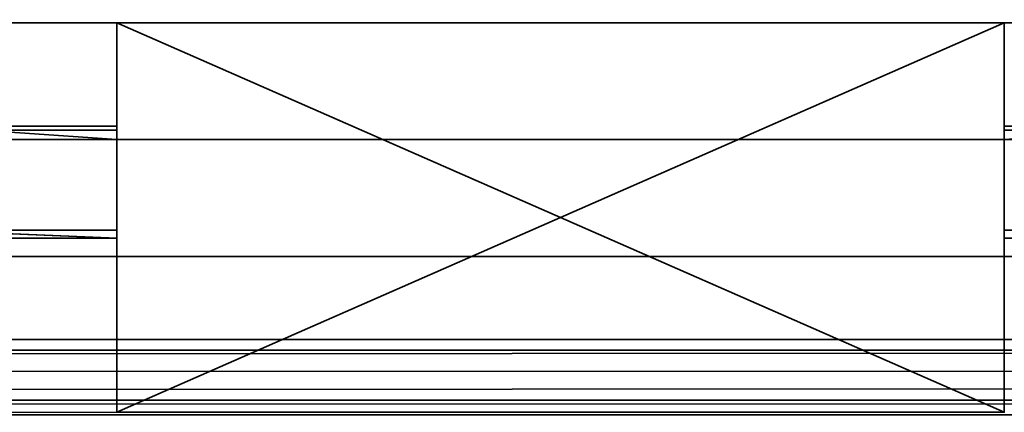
# Model space of a CAD drawing. Header units: millimetres. Extents: x -603 to 3703, y -120 to 249.
# Tile 538 of 656: x 1610.38 to 1623.03, y 13.3 to 18.34. Entities that reach past the tile are written whole.
import ezdxf

# ---------------------------------------------------------------- set-up
doc = ezdxf.new("R2010")
doc.units = ezdxf.units.MM
doc.layers.add('152', color=7, linetype='Continuous', true_color=0xffffff)

# ---------------------------------------------------------------- blocks, each defined once
blk = doc.blocks.new('UG_SURFACE_002')
at = {"layer": '152', "color": 252, "linetype": 'Continuous', "lineweight": 35}
for points in [[(2177.5, -30, 2213), (2177.5, 229.8, 2213), (822.5, 229.8, 2213), (822.5, -30, 2213)], [(972.5, -30, 2063), (972.5, 229.8, 2063), (2027.5, 229.8, 2063), (2027.5, -30, 2063)]]:
    blk.add_3dface(points, dxfattribs=at)
blk = doc.blocks.new('UG_SURFACE_129')
at = {"layer": '152', "color": 7, "linetype": 'Continuous', "lineweight": 35}
for points in [[(1971.15, 10.45, 2004.65), (1971.15, 228.45, 2004.65), (1028.85, 228.45, 2004.65), (1028.85, 10.45, 2004.65)], [(1029, 10.45, 2004.5), (1029, 228.45, 2004.5), (1971, 228.45, 2004.5), (1971, 10.45, 2004.5)]]:
    blk.add_3dface(points, dxfattribs=at)
blk = doc.blocks.new('UG_SURFACE_130')
at = {"layer": '152', "color": 41, "linetype": 'Continuous', "lineweight": 35}
for points in [[(1971.15, 228.45, 2004.65), (1971.15, 10.45, 2004.65), (1028.85, 10.45, 2004.65), (1028.85, 228.45, 2004.65)], [(1985, 18.3, 2018.5), (1985, 70.3, 2018.5), (1015, 70.3, 2018.5), (1015, 18.3, 2018.5)], [(1978, 18.8, 2011.5), (1978, 16.8, 2011.5), (1022, 16.8, 2011.5), (1022, 18.8, 2011.5)], [(1975.5, 18.8, 2009), (1024.5, 18.8, 2009), (1024.5, 10.45, 2009), (1975.5, 10.45, 2009)], [(1983.5, 16.8, 2017), (1985, 18.3, 2018.5), (1015, 18.3, 2018.5), (1016.5, 16.8, 2017)], [(1978, 16.8, 2011.5), (1983.5, 16.8, 2017), (1016.5, 16.8, 2017), (1022, 16.8, 2011.5)]]:
    blk.add_3dface(points, dxfattribs=at)
blk = doc.blocks.new('UG_SURFACE_145')
at = {"layer": '152', "color": 252, "linetype": 'Continuous', "lineweight": 35}
for points in [[(1611.633, 13.3, 2011), (1611.633, 18.3, 2011), (1611.633, 18.3, 2009.5), (1611.633, 13.3, 2009.5)], [(1623.033, 18.3, 2009.5), (1611.633, 18.3, 2009.5), (1611.633, 18.3, 2011), (1623.033, 18.3, 2011)], [(1611.633, 13.3, 2009.5), (1623.033, 18.3, 2009.5), (1623.033, 13.3, 2009.5)], [(1611.633, 13.3, 2009.5), (1611.633, 18.3, 2009.5), (1623.033, 18.3, 2009.5)], [(1623.033, 13.3, 2011), (1611.633, 18.3, 2011), (1611.633, 13.3, 2011)], [(1623.033, 13.3, 2011), (1623.033, 18.3, 2011), (1611.633, 18.3, 2011)], [(1623.033, 18.3, 2011), (1623.033, 13.3, 2011), (1623.033, 13.3, 2009.5), (1623.033, 18.3, 2009.5)], [(1609.133, 16.973, 2018.639), (1611.633, 16.973, 2018.639), (1611.633, 16.92, 2018.525), (1551.98, 16.92, 2018.525)], [(1609.133, 16.973, 2018.639), (1609.133, 15.638, 2019.322), (1611.633, 15.638, 2019.322), (1611.633, 16.8, 2018.728)], [(1611.633, 16.8, 2018.728), (1611.633, 16.973, 2018.639), (1609.133, 16.973, 2018.639)], [(1611.633, 16.92, 2018.525), (1611.633, 16.973, 2018.639), (1611.633, 16.8, 2018.728)], [(1682.687, 16.92, 2018.525), (1623.033, 16.92, 2018.525), (1625.533, 16.973, 2018.639)], [(1623.033, 16.92, 2018.525), (1623.033, 16.973, 2018.639), (1625.533, 16.973, 2018.639)], [(1625.533, 16.973, 2018.639), (1623.033, 16.973, 2018.639), (1623.033, 16.8, 2018.728)], [(1623.033, 16.8, 2018.728), (1623.033, 15.638, 2019.322), (1625.533, 15.638, 2019.322), (1625.533, 16.973, 2018.639)], [(1623.033, 16.8, 2018.728), (1623.033, 16.973, 2018.639), (1623.033, 16.92, 2018.525)], [(1611.633, 16.8, 2017.92), (1551.98, 16.8, 2017.92), (1551.98, 16.92, 2018.525), (1611.633, 16.92, 2018.525)], [(1611.633, 16.8, 2018.728), (1611.633, 16.8, 2017.92), (1611.633, 16.92, 2018.525)], [(1682.687, 16.8, 2017.92), (1623.033, 16.8, 2017.92), (1623.033, 16.92, 2018.525), (1682.687, 16.92, 2018.525)], [(1623.033, 16.92, 2018.525), (1623.033, 16.8, 2017.92), (1623.033, 16.8, 2018.728)], [(1551.98, 16.8, 2017.92), (1611.633, 16.8, 2017.92), (1625.533, 16.8, 2015.901), (1609.133, 16.8, 2015.901)], [(1609.133, 16.8, 2015.901), (1625.533, 16.8, 2015.901), (1625.533, 15.3, 2015.901), (1609.133, 15.3, 2015.901)], [(1623.033, 15.3, 2022.5), (1623.033, 16.8, 2022.5), (1611.633, 16.8, 2022.5), (1611.633, 15.3, 2022.5)], [(1611.633, 15.3, 2022.5), (1611.633, 16.8, 2022.5), (1611.633, 16.8, 2018.728), (1611.633, 15.638, 2019.322)], [(1625.533, 16.8, 2015.901), (1611.633, 16.8, 2017.92), (1623.033, 16.8, 2017.92)], [(1623.033, 16.8, 2018.728), (1623.033, 16.8, 2017.92), (1611.633, 16.8, 2017.92), (1611.633, 16.8, 2018.728)], [(1611.633, 16.8, 2018.728), (1611.633, 16.8, 2022.5), (1623.033, 16.8, 2022.5), (1623.033, 16.8, 2018.728)], [(1623.033, 15.638, 2019.322), (1623.033, 16.8, 2018.728), (1623.033, 16.8, 2022.5), (1623.033, 15.3, 2022.5)], [(1623.033, 16.8, 2017.92), (1682.687, 16.8, 2017.92), (1625.533, 16.8, 2015.901)], [(1315.867, 15.638, 2019.322), (1313.367, 15.638, 2019.322), (1313.367, 15.534, 2019.099), (1611.633, 15.534, 2019.099)], [(1315.867, 15.638, 2019.322), (1611.633, 15.534, 2019.099), (1609.133, 15.638, 2019.322)], [(1611.633, 15.534, 2019.099), (1611.633, 15.638, 2019.322), (1609.133, 15.638, 2019.322)], [(1611.633, 15.3, 2022.5), (1611.633, 15.638, 2019.322), (1611.633, 15.534, 2019.099)], [(1625.533, 15.638, 2019.322), (1623.033, 15.638, 2019.322), (1623.033, 15.534, 2019.099), (1921.3, 15.534, 2019.099)], [(1623.033, 15.534, 2019.099), (1623.033, 15.638, 2019.322), (1623.033, 15.3, 2022.5)], [(1611.633, 15.534, 2019.099), (1313.367, 15.534, 2019.099), (1313.367, 15.3, 2017.92), (1611.633, 15.3, 2017.92)], [(1611.633, 15.534, 2019.099), (1611.633, 15.3, 2017.92), (1611.633, 15.3, 2022.5)], [(1921.3, 15.534, 2019.099), (1623.033, 15.534, 2019.099), (1623.033, 15.3, 2017.92), (1921.3, 15.3, 2017.92)], [(1623.033, 15.3, 2022.5), (1623.033, 15.3, 2017.92), (1623.033, 15.534, 2019.099)], [(1611.633, 15.3, 2017.92), (1313.367, 15.3, 2017.92), (1299.467, 15.3, 2015.901), (1315.867, 15.3, 2015.901)], [(1609.133, 15.3, 2015.901), (1623.033, 15.3, 2017.92), (1611.633, 15.3, 2017.92), (1315.867, 15.3, 2015.901)], [(1921.3, 15.3, 2017.92), (1623.033, 15.3, 2017.92), (1609.133, 15.3, 2015.901), (1625.533, 15.3, 2015.901)], [(1623.033, 15.3, 2017.92), (1623.033, 15.3, 2022.5), (1611.633, 15.3, 2022.5), (1611.633, 15.3, 2017.92)]]:
    blk.add_3dface(points, dxfattribs=at)
blk = doc.blocks.new('UG_SURFACE_148')
at = {"layer": '152', "color": 7, "linetype": 'Continuous', "lineweight": 35}
for points in [[(1016.321, 13.758, 2017.179), (1983.696, 13.867, 2017.196), (1981.719, 14.236, 2015.219)], [(1018.281, 14.236, 2015.219), (1016.321, 13.758, 2017.179), (1981.719, 14.236, 2015.219)], [(1981.719, 14.236, 2015.219), (1981.212, 14.098, 2014.712), (1018.788, 14.098, 2014.712), (1018.281, 14.236, 2015.219)], [(1018.788, 14.098, 2014.712), (1981.212, 14.098, 2014.712), (1978.863, 13.457, 2012.363), (1021.137, 13.457, 2012.363)], [(1013.848, 13.155, 2019.652), (1985.35, 13.558, 2018.85), (1983.696, 13.867, 2017.196)], [(1983.696, 13.867, 2017.196), (1016.321, 13.758, 2017.179), (1013.848, 13.155, 2019.652)], [(1013.848, 13.155, 2019.652), (1986.152, 13.155, 2019.652), (1985.35, 13.558, 2018.85)], [(1021.137, 13.457, 2012.363), (1978.863, 13.457, 2012.363), (1978.163, 13.267, 2011.663), (1021.837, 13.267, 2011.663)]]:
    blk.add_3dface(points, dxfattribs=at)
blk = doc.blocks.new('UG_SURFACE_154')
at = {"layer": '152', "color": 252, "linetype": 'Continuous', "lineweight": 35}
for points in [[(1011, -46.92, 2022.5), (1989, -46.92, 2022.5), (1989, 62.92, 2022.5), (1011, 62.92, 2022.5)], [(1012.5, -46.92, 2021), (1012.5, 62.92, 2021), (1987.5, 62.92, 2021), (1987.5, -46.92, 2021)]]:
    blk.add_3dface(points, dxfattribs=at)

msp = doc.modelspace()

# ---------------------------------------------------------------- linework, layer by layer
at = {"layer": '152', "color": 252, "linetype": 'Continuous', "lineweight": -3, "true_color": 0x939598}
for p, q in [((1015, 18.3, 2018.5), (1985, 18.3, 2018.5)), ((1611.633, 13.3, 2011), (1611.633, 18.3, 2011)), ((1623.033, 18.3, 2009.5), (1611.633, 18.3, 2009.5)), ((1611.633, 18.3, 2009.5), (1611.633, 18.3, 2011)), ((1623.033, 18.3, 2011), (1611.633, 18.3, 2011)), ((1611.633, 18.3, 2009.5), (1611.633, 13.3, 2009.5)), ((1611.633, 16.973, 2018.639), (1609.133, 16.973, 2018.639)), ((1611.633, 16.973, 2018.639), (1611.633, 16.8, 2018.728)), ((1016.5, 16.8, 2017), (1983.5, 16.8, 2017)), ((1022, 16.8, 2011.5), (1978, 16.8, 2011.5)), ((1611.633, 16.8, 2017.92), (1313.367, 16.8, 2017.92)), ((1625.533, 16.8, 2015.901), (1609.133, 16.8, 2015.901)), ((1611.633, 16.8, 2022.5), (1623.033, 16.8, 2022.5)), ((1611.633, 16.8, 2022.5), (1611.633, 15.3, 2022.5)), ((1611.633, 16.8, 2018.728), (1611.633, 16.8, 2022.5)), ((1611.633, 15.638, 2019.322), (1611.633, 16.8, 2018.728)), ((1611.633, 16.8, 2018.728), (1611.633, 16.8, 2017.92)), ((1611.633, 15.638, 2019.322), (1609.133, 15.638, 2019.322)), ((1611.633, 15.3, 2017.92), (1313.367, 15.3, 2017.92)), ((1625.533, 15.3, 2015.901), (1609.133, 15.3, 2015.901)), ((1611.633, 15.3, 2017.92), (1611.633, 15.3, 2022.5)), ((1611.633, 15.3, 2022.5), (1623.033, 15.3, 2022.5)), ((1609.133, 13.3, 2011), (1611.633, 13.3, 2011)), ((1609.133, 13.3, 2009.5), (1611.633, 13.3, 2009.5)), ((1611.633, 13.3, 2009.5), (1611.633, 13.3, 2011))]:
    msp.add_line(p, q, dxfattribs=at)
at = {"layer": '152', "color": 252, "linetype": 'Continuous', "lineweight": -3, "true_color": 0x939598, "extrusion": (1, 0, 0)}
msp.add_arc((18.38, 2017.92, 1611.633), 1.58, 152.9233, 180, dxfattribs=at)
at = {"layer": '152', "color": 252, "linetype": 'Continuous', "lineweight": -3, "true_color": 0x939598, "extrusion": (-1, 0, 0)}
msp.add_arc((-18.38, 2017.92, -1611.633), 3.08, 0, 27.0767, dxfattribs=at)

# ---------------------------------------------------------------- block references
at = {"layer": '152', "color": 252, "linetype": 'Continuous', "lineweight": -3, "true_color": 0x939598}
for name in ['UG_SURFACE_129', 'UG_SURFACE_002', 'UG_SURFACE_130', 'UG_SURFACE_154', 'UG_SURFACE_145', 'UG_SURFACE_148']:
    msp.add_blockref(name, (0, 0), dxfattribs=at)

doc.saveas('drawing.dxf')
